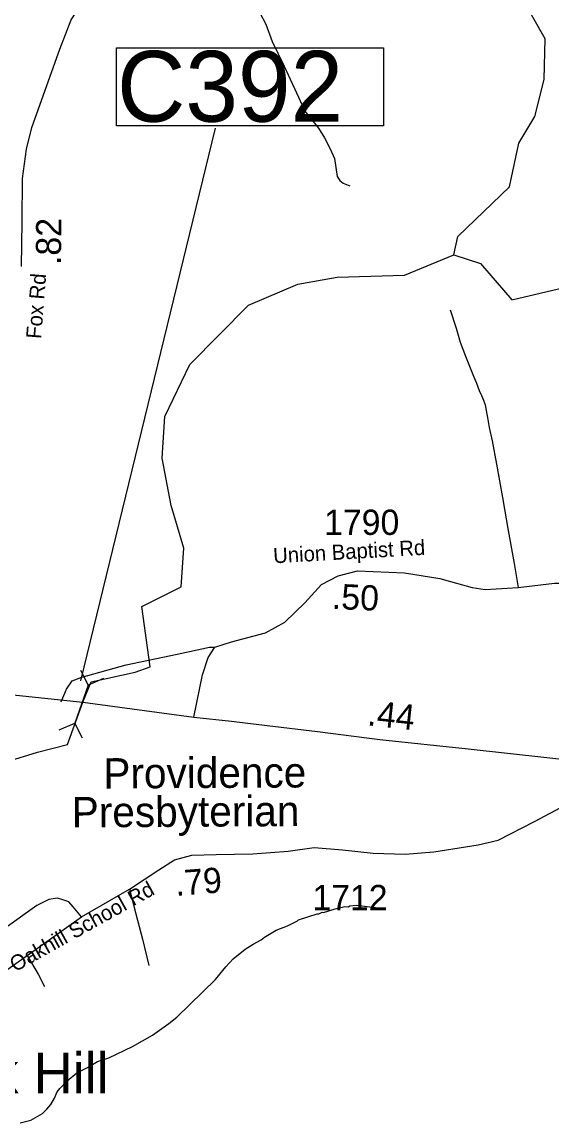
# Model space of a CAD drawing. Extents: x 1159738 to 1321356, y 736314 to 882035.
# Drawn here: x 1285565 to 1288187, y 792077 to 797519 of the extents above; entities that cross this region are included whole.
import ezdxf

# ---------------------------------------------------------------- set-up
doc = ezdxf.new("R2010")
doc.units = 0
for name, color, linetype in [('Exist Civil Demographics Community Label', 7, 'Continuous'), ('Exist Cultural Church Label', 7, 'Continuous'), ('Exist Hydrographic Creek Single Shore', 7, 'Continuous'), ('Exist Hydrographic Misc Water Feature', 7, 'Continuous'), ('Exist Road Non-System Type 51', 7, 'Continuous'), ('Exist Road Primary US Attributed', 7, 'Continuous'), ('Exist Road Primary US Mileage Hundredths English Label', 7, 'Continuous'), ('Exist Road Primary US Structure Culvert CELL', 7, 'Continuous'), ('Exist Road Primary US Structure Culvert Number Label', 7, 'Continuous'), ('Exist Road Secondary Mileage Hundredths English Label', 7, 'Continuous'), ('Exist Road Secondary Type 51 Attributed', 7, 'Continuous'), ('Exist Road Secondary Type 51 Label', 7, 'Continuous'), ('Exist Road Secondary Type 51 Number Label', 7, 'Continuous')]:
    doc.layers.add(name, color=color, linetype=linetype)

msp = doc.modelspace()

# ---------------------------------------------------------------- linework, layer by layer
at = {"layer": 'Exist Hydrographic Creek Single Shore'}
for points in [[(1287701.3, 796368.1), (1287833.3, 796326.1), (1287987.3, 796145.7), (1288331.3, 796227.4), (1288615.3, 796231.6), (1289133.3, 796602), (1289334.3, 796663.6), (1289394.4, 796711.6), (1289439.3, 796835.5), (1289394.4, 797053), (1289415.3, 797226.6), (1289576.3, 797357.9), (1289746.3, 797820.6), (1289953.3, 798089), (1289937.3, 798440.6), (1289844.1, 798748.1), (1289579.4, 799091.6), (1289417.3, 799337.3), (1289334.3, 799706.6), (1289324.1, 799790.6)], [(1287701.3, 796368.1), (1287720.3, 796459.7), (1287976.3, 796704), (1288023.3, 796919.7), (1288101.3, 797052.7), (1288148.3, 797235.6), (1288153.3, 797435.8), (1287977.2, 797747.9), (1287871.3, 797858.3), (1287768.8, 797979.7), (1287596, 798131.7), (1287500, 798177.2), (1286869.2, 798124.6), (1286512.3, 798207.3), (1286364.3, 798285.8), (1286253.3, 798530.9), (1286186.5, 798654.7), (1285969.8, 798808.2), (1285691.2, 799070.7), (1285603.3, 799207.1), (1285309.2, 799455.9), (1285167.4, 799649.6)], [(1285865.4, 794157.6), (1285907.1, 794258.2), (1286125.3, 794304.8), (1286198.9, 794331.8), (1286157.3, 794629.8), (1286352.3, 794727.6), (1286365.3, 794917.8), (1286303.3, 795129.1), (1286259.3, 795363), (1286272.3, 795569.6), (1286395.3, 795826.5), (1286686.3, 796119.4), (1286930.3, 796222.7), (1287123.3, 796258.3), (1287457.3, 796268), (1287701.3, 796368.1)], [(1284571.7, 793526.9), (1284776, 793704.2), (1285136.4, 793790.2), (1285377.6, 793828.9), (1285642.3, 793909.8), (1285790.4, 793947.8), (1285865.4, 794157.6)]]:
    msp.add_lwpolyline(points, dxfattribs=at)
at = {"layer": 'Exist Hydrographic Misc Water Feature'}
msp.add_lwpolyline([(1285556.7, 792077), (1285609.2, 792091.4), (1285666.2, 792123.6), (1285688.9, 792144.9), (1285707.6, 792168.3), (1285726.6, 792199.7), (1285739.5, 792231.3), (1285752, 792246.9), (1285789.2, 792285.8), (1285836.4, 792324.3), (1285889, 792350.9), (1285938.2, 792381.1), (1285994.8, 792399.3), (1286112.6, 792455.7), (1286210.3, 792510.6), (1286292, 792568), (1286331.1, 792600.8), (1286522.8, 792786.8), (1286572.7, 792849.3), (1286610, 792888.1), (1286669.5, 792936.3), (1286708.3, 792961), (1286748.9, 792981.8), (1286765.3, 792995.3), (1286822.4, 793029.4), (1286879.1, 793051.7), (1286928.4, 793076.4), (1286932.1, 793082), (1287025, 793111.1), (1287033, 793110.9), (1287049.2, 793118.3), (1287057.2, 793118.1), (1287113.8, 793136.3), (1287162.2, 793146.8), (1287178.2, 793146.3), (1287186.3, 793150.1), (1287218.3, 793153), (1287314, 793142.1)], dxfattribs=at)
at = {"layer": 'Exist Road Non-System Type 51'}
for points in [[(1286501, 797860.5), (1286526.1, 797816.1), (1286547.7, 797776.6), (1286571.6, 797750.2), (1286641.1, 797692.7), (1286678.2, 797655.6), (1286702.2, 797618.4), (1286739.3, 797568.1), (1286771.6, 797508.1), (1286802.8, 797423.1), (1286862.7, 797300.8), (1286953.4, 797105.3), (1286970.1, 797070.5), (1287031.2, 796993.8), (1287061.2, 796947.1), (1287089.9, 796893.2), (1287111.5, 796845.2), (1287117.4, 796800.9), (1287124.5, 796755.7), (1287137.7, 796736.5), (1287154.5, 796723.4), (1287186.8, 796709)], [(1287682.7, 796095.8), (1287712.5, 796005.1), (1287732.9, 795936.5), (1287759.2, 795867.7), (1287798.8, 795768.9), (1287813.9, 795734.4), (1287827, 795698.1), (1287838.5, 795673.8), (1287847.8, 795649.4), (1287855.4, 795627.3), (1287860.6, 795599.1), (1287869.5, 795554.9), (1287876.5, 795514.8), (1287891, 795448.2), (1287912.1, 795333.8), (1287942.2, 795168.9), (1287970.2, 795006), (1288000.1, 794843.3), (1288019.4, 794724.7)], [(1285759.2, 794159), (1285784.9, 794221.2), (1285812.7, 794261.9), (1285862, 794281.2), (1286080.6, 794341.3), (1286333.4, 794394.9), (1286491.9, 794429.2), (1286519, 794429.2)], [(1286097.6, 793233), (1286119.6, 793142.6), (1286161.8, 792986), (1286191.9, 792855.5)], [(1285859.3, 793096.1), (1285819.1, 793146.3), (1285797.1, 793170.4), (1285763, 793182.5), (1285740.9, 793188.5), (1285698.8, 793182.5), (1285638.6, 793152.3), (1285470.1, 793031.9)], [(1285590.7, 792904.3), (1285644.9, 792811.9), (1285677, 792751.7)]]:
    msp.add_lwpolyline(points, dxfattribs=at)
at = {"layer": 'Exist Road Primary US Attributed'}
for points in [[(1285033.7, 794244.8), (1285865.4, 794157.6), (1286414.6, 794083.7)], [(1286414.6, 794083.7), (1286602.1, 794062.9), (1286777.8, 794042.6), (1287027.1, 794012.5), (1287334.5, 793973), (1287771.6, 793926.2), (1288549.9, 793841.1), (1288713.6, 793817), (1288743.5, 793812.2)]]:
    msp.add_lwpolyline(points, dxfattribs=at)
at = {"layer": 'Exist Road Primary US Structure Culvert CELL'}
for p, q in [((1285855, 794315.3), (1285892.7, 794241)), ((1285892.7, 794241), (1285826.1, 794054.1)), ((1285968.9, 794274.6), (1285892.7, 794241)), ((1285749.9, 794020.5), (1285826.1, 794054.1)), ((1285863.8, 793979.9), (1285826.1, 794054.1))]:
    msp.add_line(p, q, dxfattribs=at)
at = {"layer": 'Exist Road Primary US Structure Culvert Number Label'}
msp.add_line((1285856.4, 794262.3), (1286522.3, 796994.2), dxfattribs=at)
msp.add_lwpolyline([(1286032.1, 797391.4), (1287354, 797391.4), (1287354, 797006.7), (1286032.1, 797006.7)], close=True, dxfattribs=at)
at = {"layer": 'Exist Road Secondary Type 51 Attributed'}
for points in [[(1285563.5, 796310.6), (1285565.6, 796531.5), (1285567.7, 796746.3), (1285587, 796890), (1285613.7, 796997.7), (1285753.1, 797384.7), (1285809, 797529.6), (1285860.8, 797611.6), (1285927.4, 797676.8), (1285987.5, 797714.4), (1286060.6, 797744.8), (1286189.3, 797771.1), (1286324.5, 797790.6), (1286433, 797825), (1286478.2, 797849.5), (1286529.6, 797878.6)], [(1286414.6, 794083.7), (1286457.3, 794292.1), (1286486, 794378.3), (1286519, 794429.2), (1286601.6, 794455.9), (1286769.5, 794500.4), (1286865.7, 794552.2), (1286964.7, 794648.4), (1287046.6, 794738.9), (1287129.8, 794782), (1287224.6, 794806.4), (1287456.5, 794796.3), (1287631.6, 794769), (1287714.9, 794744.6), (1287791.9, 794723.2), (1287856.5, 794714.5), (1288019.4, 794724.7), (1288199.6, 794746.1), (1288279.3, 794745.9), (1288420, 794737.3), (1288573.6, 794737.3), (1288626.7, 794747.3), (1288688.4, 794770.3)], [(1285203.2, 792632.6), (1285590.7, 792904.3), (1285859.3, 793096.1), (1286097.6, 793233), (1286241.9, 793329.1), (1286319.5, 793377.3), (1286405.2, 793401.4), (1286525.7, 793404.1), (1286707.7, 793406.8), (1286881.7, 793420.2), (1287010.2, 793438.9), (1287150.1, 793427.5), (1287302.7, 793411.4), (1287460.6, 793406.1), (1287602.5, 793416.8), (1287822, 793451.6), (1287921, 793475.7), (1288100.4, 793566.8), (1288255.6, 793649.8), (1288333.3, 793682), (1288467.1, 793722.2), (1288551.9, 793750.7), (1288743.5, 793812.2)]]:
    msp.add_lwpolyline(points, dxfattribs=at)

# ---------------------------------------------------------------- texts
at = {"layer": 'Exist Civil Demographics Community Label'}
msp.add_text('Oak Hill', height=200, dxfattribs=at).set_placement((1285057.8, 792224.1))
at = {"layer": 'Exist Cultural Church Label'}
for s, p in [('Providence', (1285968.2, 793730.1)), ('Presbyterian', (1285811.7, 793538.2))]:
    msp.add_text(s, height=150, rotation=0.3186, dxfattribs=at).set_placement(p)
at = {"layer": 'Exist Road Primary US Mileage Hundredths English Label'}
msp.add_text('.44', height=125, rotation=353.8887, dxfattribs=at).set_placement((1287270.1, 794043.2))
at = {"layer": 'Exist Road Primary US Structure Culvert Number Label'}
msp.add_text('C392', height=350, dxfattribs=at).set_placement((1286035.3, 797026.5))
at = {"layer": 'Exist Road Secondary Mileage Hundredths English Label'}
for s, rotation, p in [('.82', 89.3502, (1285757.9, 796317.5)), ('.50', 357.4985, (1287096, 794618.6)), ('.79', 4.4017, (1286326.4, 793199.3))]:
    msp.add_text(s, height=125, rotation=rotation, dxfattribs=at).set_placement(p)
at = {"layer": 'Exist Road Secondary Type 51 Label'}
for s, rotation, p in [('Fox Rd', 85.5219, (1285660, 795951.3)), ('Union Baptist Rd', 3.2432, (1286809.7, 794843.3)), ('Oakhill School Rd', 29.178, (1285531.1, 792821.6))]:
    msp.add_text(s, height=75, rotation=rotation, dxfattribs=at).set_placement(p)
at = {"layer": 'Exist Road Secondary Type 51 Number Label'}
for s, p in [('1790', (1287059.5, 794983.9)), ('1712', (1287001.6, 793128.8))]:
    msp.add_text(s, height=125, dxfattribs=at).set_placement(p)

doc.saveas('drawing.dxf')
